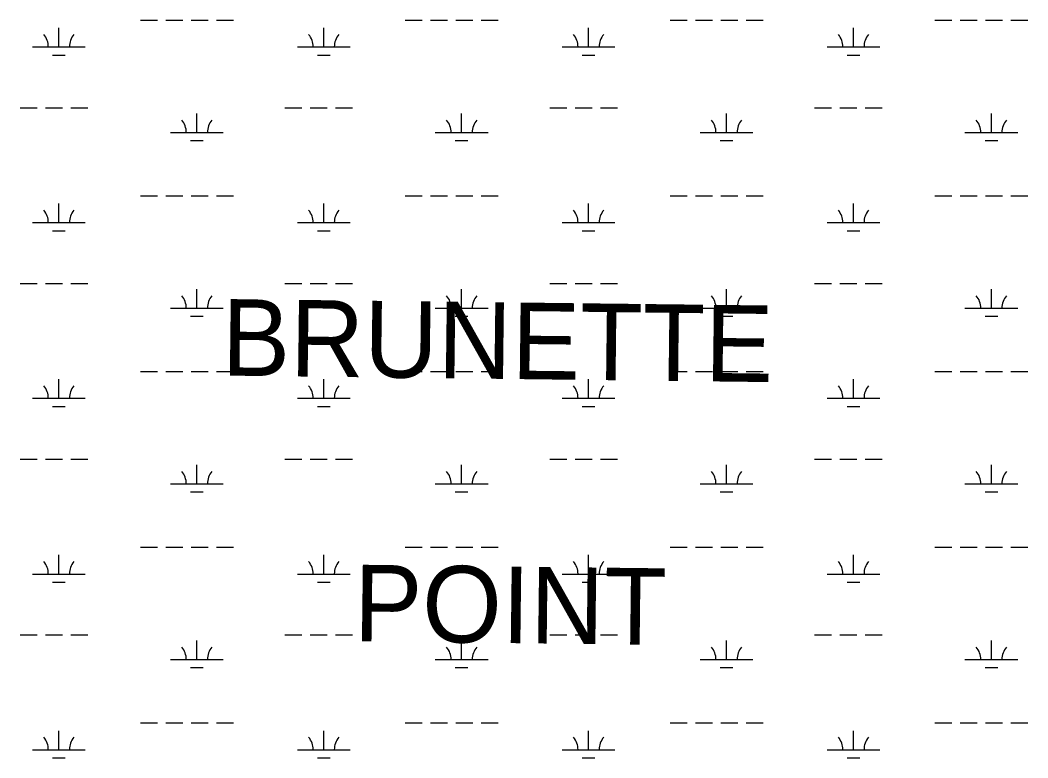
# Model space of a CAD drawing. Extents: x 3177185 to 3215018, y 812988 to 838321.
# Drawn here: x 3208957 to 3210867, y 832790 to 834187 of the extents above; entities that cross this region are included whole.
import ezdxf

# ---------------------------------------------------------------- set-up
doc = ezdxf.new("R2010")
doc.units = 0
doc.layers.add('V-TOPO-GNAM-IDEN', color=7, linetype='Continuous')
doc.layers.add('V-WETL-SWMP', color=7, linetype='Continuous')

msp = doc.modelspace()

# ---------------------------------------------------------------- linework, layer by layer
at = {"layer": 'V-WETL-SWMP'}
for p, q in [((3209185.1, 834186.9), (3209217.1, 834186.9)), ((3209233.1, 834186.9), (3209265.1, 834186.9)), ((3209281.1, 834186.9), (3209313.1, 834186.9)), ((3209329.1, 834186.9), (3209361.1, 834186.9)), ((3209687, 834186.9), (3209719, 834186.9)), ((3209735, 834186.9), (3209767, 834186.9)), ((3209783, 834186.9), (3209815, 834186.9)), ((3209831, 834186.9), (3209863, 834186.9)), ((3210188.9, 834186.9), (3210220.9, 834186.9)), ((3210236.9, 834186.9), (3210268.9, 834186.9)), ((3210284.9, 834186.9), (3210316.9, 834186.9)), ((3210332.9, 834186.9), (3210364.9, 834186.9)), ((3210690.8, 834186.9), (3210722.8, 834186.9)), ((3210738.8, 834186.9), (3210770.8, 834186.9)), ((3210786.8, 834186.9), (3210818.8, 834186.9)), ((3210834.8, 834186.9), (3210866.8, 834186.9)), ((3209030.5, 834136.1), (3209030.5, 834172.1)), ((3209532.4, 834136.1), (3209532.4, 834172.1)), ((3210034.3, 834136.1), (3210034.3, 834172.1)), ((3210536.2, 834136.1), (3210536.2, 834172.1)), ((3208980.5, 834136.1), (3209080.5, 834136.1)), ((3209482.4, 834136.1), (3209582.4, 834136.1)), ((3209984.3, 834136.1), (3210084.3, 834136.1)), ((3210486.2, 834136.1), (3210586.2, 834136.1)), ((3209018.5, 834120.7), (3209042.5, 834120.7)), ((3209520.4, 834120.7), (3209544.4, 834120.7)), ((3210022.3, 834120.7), (3210046.3, 834120.7)), ((3210524.2, 834120.7), (3210548.2, 834120.7)), ((3208957.1, 834020.7), (3208989.1, 834020.7)), ((3209005.1, 834020.7), (3209037.1, 834020.7)), ((3209053.1, 834020.7), (3209085.1, 834020.7)), ((3209459, 834020.7), (3209491, 834020.7)), ((3209507, 834020.7), (3209539, 834020.7)), ((3209555, 834020.7), (3209587, 834020.7)), ((3209960.9, 834020.7), (3209992.9, 834020.7)), ((3210008.9, 834020.7), (3210040.9, 834020.7)), ((3210056.9, 834020.7), (3210088.9, 834020.7)), ((3210462.8, 834020.7), (3210494.8, 834020.7)), ((3210510.8, 834020.7), (3210542.8, 834020.7)), ((3210558.8, 834020.7), (3210590.8, 834020.7)), ((3209291.9, 833974.3), (3209291.9, 834010.3)), ((3209793.8, 833974.3), (3209793.8, 834010.3)), ((3210295.7, 833974.3), (3210295.7, 834010.3)), ((3210797.7, 833974.3), (3210797.7, 834010.3)), ((3209241.9, 833974.3), (3209341.9, 833974.3)), ((3209279.9, 833958.8), (3209303.9, 833958.8)), ((3209743.8, 833974.3), (3209843.8, 833974.3)), ((3209781.8, 833958.8), (3209805.8, 833958.8)), ((3210245.7, 833974.3), (3210345.7, 833974.3)), ((3210283.7, 833958.8), (3210307.7, 833958.8)), ((3210747.7, 833974.3), (3210847.7, 833974.3)), ((3210785.7, 833958.8), (3210809.7, 833958.8)), ((3209185.1, 833854.2), (3209217.1, 833854.2)), ((3209233.1, 833854.2), (3209265.1, 833854.2)), ((3209281.1, 833854.2), (3209313.1, 833854.2)), ((3209329.1, 833854.2), (3209361.1, 833854.2)), ((3209687, 833854.2), (3209719, 833854.2)), ((3209735, 833854.2), (3209767, 833854.2)), ((3209783, 833854.2), (3209815, 833854.2)), ((3209831, 833854.2), (3209863, 833854.2)), ((3210188.9, 833854.2), (3210220.9, 833854.2)), ((3210236.9, 833854.2), (3210268.9, 833854.2)), ((3210284.9, 833854.2), (3210316.9, 833854.2)), ((3210332.9, 833854.2), (3210364.9, 833854.2)), ((3210690.8, 833854.2), (3210722.8, 833854.2)), ((3210738.8, 833854.2), (3210770.8, 833854.2)), ((3210786.8, 833854.2), (3210818.8, 833854.2)), ((3210834.8, 833854.2), (3210866.8, 833854.2)), ((3209030.5, 833803.5), (3209030.5, 833839.5)), ((3209532.4, 833803.5), (3209532.4, 833839.5)), ((3210034.3, 833803.5), (3210034.3, 833839.5)), ((3210536.2, 833803.5), (3210536.2, 833839.5)), ((3208980.5, 833803.5), (3209080.5, 833803.5)), ((3209018.5, 833788), (3209042.5, 833788)), ((3209482.4, 833803.5), (3209582.4, 833803.5)), ((3209520.4, 833788), (3209544.4, 833788)), ((3209984.3, 833803.5), (3210084.3, 833803.5)), ((3210022.3, 833788), (3210046.3, 833788)), ((3210486.2, 833803.5), (3210586.2, 833803.5)), ((3210524.2, 833788), (3210548.2, 833788)), ((3208957.1, 833688), (3208989.1, 833688)), ((3209005.1, 833688), (3209037.1, 833688)), ((3209053.1, 833688), (3209085.1, 833688)), ((3209291.9, 833641.6), (3209291.9, 833677.6)), ((3209459, 833688), (3209491, 833688)), ((3209507, 833688), (3209539, 833688)), ((3209555, 833688), (3209587, 833688)), ((3209793.8, 833641.6), (3209793.8, 833677.6)), ((3209960.9, 833688), (3209992.9, 833688)), ((3210008.9, 833688), (3210040.9, 833688)), ((3210056.9, 833688), (3210088.9, 833688)), ((3210295.7, 833641.6), (3210295.7, 833677.6)), ((3210462.8, 833688), (3210494.8, 833688)), ((3210510.8, 833688), (3210542.8, 833688)), ((3210558.8, 833688), (3210590.8, 833688)), ((3210797.7, 833641.6), (3210797.7, 833677.6)), ((3209241.9, 833641.6), (3209341.9, 833641.6)), ((3209743.8, 833641.6), (3209843.8, 833641.6)), ((3210245.7, 833641.6), (3210345.7, 833641.6)), ((3210747.7, 833641.6), (3210847.7, 833641.6)), ((3209279.9, 833626.2), (3209303.9, 833626.2)), ((3209781.8, 833626.2), (3209805.8, 833626.2)), ((3210283.7, 833626.2), (3210307.7, 833626.2)), ((3210785.7, 833626.2), (3210809.7, 833626.2)), ((3209185.1, 833521.5), (3209217.1, 833521.5)), ((3209233.1, 833521.5), (3209265.1, 833521.5)), ((3209281.1, 833521.5), (3209313.1, 833521.5)), ((3209329.1, 833521.5), (3209361.1, 833521.5)), ((3209687, 833521.5), (3209719, 833521.5)), ((3209735, 833521.5), (3209767, 833521.5)), ((3209783, 833521.5), (3209815, 833521.5)), ((3209831, 833521.5), (3209863, 833521.5)), ((3210188.9, 833521.5), (3210220.9, 833521.5)), ((3210236.9, 833521.5), (3210268.9, 833521.5)), ((3210284.9, 833521.5), (3210316.9, 833521.5)), ((3210332.9, 833521.5), (3210364.9, 833521.5)), ((3210690.8, 833521.5), (3210722.8, 833521.5)), ((3210738.8, 833521.5), (3210770.8, 833521.5)), ((3210786.8, 833521.5), (3210818.8, 833521.5)), ((3210834.8, 833521.5), (3210866.8, 833521.5)), ((3209030.5, 833470.8), (3209030.5, 833506.8)), ((3209532.4, 833470.8), (3209532.4, 833506.8)), ((3210034.3, 833470.8), (3210034.3, 833506.8)), ((3210536.2, 833470.8), (3210536.2, 833506.8)), ((3208980.5, 833470.8), (3209080.5, 833470.8)), ((3209482.4, 833470.8), (3209582.4, 833470.8)), ((3209984.3, 833470.8), (3210084.3, 833470.8)), ((3210486.2, 833470.8), (3210586.2, 833470.8)), ((3209018.5, 833455.4), (3209042.5, 833455.4)), ((3209520.4, 833455.4), (3209544.4, 833455.4)), ((3210022.3, 833455.4), (3210046.3, 833455.4)), ((3210524.2, 833455.4), (3210548.2, 833455.4)), ((3208957.1, 833355.4), (3208989.1, 833355.4)), ((3209005.1, 833355.4), (3209037.1, 833355.4)), ((3209053.1, 833355.4), (3209085.1, 833355.4)), ((3209459, 833355.4), (3209491, 833355.4)), ((3209507, 833355.4), (3209539, 833355.4)), ((3209555, 833355.4), (3209587, 833355.4)), ((3209960.9, 833355.4), (3209992.9, 833355.4)), ((3210008.9, 833355.4), (3210040.9, 833355.4)), ((3210056.9, 833355.4), (3210088.9, 833355.4)), ((3210462.8, 833355.4), (3210494.8, 833355.4)), ((3210510.8, 833355.4), (3210542.8, 833355.4)), ((3210558.8, 833355.4), (3210590.8, 833355.4)), ((3209291.9, 833308.9), (3209291.9, 833344.9)), ((3209793.8, 833308.9), (3209793.8, 833344.9)), ((3210295.7, 833308.9), (3210295.7, 833344.9)), ((3210797.7, 833308.9), (3210797.7, 833344.9)), ((3209241.9, 833308.9), (3209341.9, 833308.9)), ((3209743.8, 833308.9), (3209843.8, 833308.9)), ((3210245.7, 833308.9), (3210345.7, 833308.9)), ((3210747.7, 833308.9), (3210847.7, 833308.9)), ((3209279.9, 833293.5), (3209303.9, 833293.5)), ((3209781.8, 833293.5), (3209805.8, 833293.5)), ((3210283.7, 833293.5), (3210307.7, 833293.5)), ((3210785.7, 833293.5), (3210809.7, 833293.5)), ((3209185.1, 833188.9), (3209217.1, 833188.9)), ((3209233.1, 833188.9), (3209265.1, 833188.9)), ((3209281.1, 833188.9), (3209313.1, 833188.9)), ((3209329.1, 833188.9), (3209361.1, 833188.9)), ((3209687, 833188.9), (3209719, 833188.9)), ((3209735, 833188.9), (3209767, 833188.9)), ((3209783, 833188.9), (3209815, 833188.9)), ((3209831, 833188.9), (3209863, 833188.9)), ((3210188.9, 833188.9), (3210220.9, 833188.9)), ((3210236.9, 833188.9), (3210268.9, 833188.9)), ((3210284.9, 833188.9), (3210316.9, 833188.9)), ((3210332.9, 833188.9), (3210364.9, 833188.9)), ((3210690.8, 833188.9), (3210722.8, 833188.9)), ((3210738.8, 833188.9), (3210770.8, 833188.9)), ((3210786.8, 833188.9), (3210818.8, 833188.9)), ((3210834.8, 833188.9), (3210866.8, 833188.9)), ((3209030.5, 833138.1), (3209030.5, 833174.1)), ((3209532.4, 833138.1), (3209532.4, 833174.1)), ((3210034.3, 833138.1), (3210034.3, 833174.1)), ((3210536.2, 833138.1), (3210536.2, 833174.1)), ((3208980.5, 833138.1), (3209080.5, 833138.1)), ((3209482.4, 833138.1), (3209582.4, 833138.1)), ((3209984.3, 833138.1), (3210084.3, 833138.1)), ((3210486.2, 833138.1), (3210586.2, 833138.1)), ((3209018.5, 833122.7), (3209042.5, 833122.7)), ((3209520.4, 833122.7), (3209544.4, 833122.7)), ((3210022.3, 833122.7), (3210046.3, 833122.7)), ((3210524.2, 833122.7), (3210548.2, 833122.7)), ((3208957.1, 833022.7), (3208989.1, 833022.7)), ((3209005.1, 833022.7), (3209037.1, 833022.7)), ((3209053.1, 833022.7), (3209085.1, 833022.7)), ((3209459, 833022.7), (3209491, 833022.7)), ((3209507, 833022.7), (3209539, 833022.7)), ((3209555, 833022.7), (3209587, 833022.7)), ((3209960.9, 833022.7), (3209992.9, 833022.7)), ((3210008.9, 833022.7), (3210040.9, 833022.7)), ((3210056.9, 833022.7), (3210088.9, 833022.7)), ((3210462.8, 833022.7), (3210494.8, 833022.7)), ((3210510.8, 833022.7), (3210542.8, 833022.7)), ((3210558.8, 833022.7), (3210590.8, 833022.7)), ((3209291.9, 832976.2), (3209291.9, 833012.2)), ((3209793.8, 832976.2), (3209793.8, 833012.2)), ((3210295.7, 832976.2), (3210295.7, 833012.2)), ((3210797.7, 832976.2), (3210797.7, 833012.2)), ((3209241.9, 832976.2), (3209341.9, 832976.2)), ((3209743.8, 832976.2), (3209843.8, 832976.2)), ((3210245.7, 832976.2), (3210345.7, 832976.2)), ((3210747.7, 832976.2), (3210847.7, 832976.2)), ((3209279.9, 832960.8), (3209303.9, 832960.8)), ((3209781.8, 832960.8), (3209805.8, 832960.8)), ((3210283.7, 832960.8), (3210307.7, 832960.8)), ((3210785.7, 832960.8), (3210809.7, 832960.8)), ((3209185.1, 832856.2), (3209217.1, 832856.2)), ((3209233.1, 832856.2), (3209265.1, 832856.2)), ((3209281.1, 832856.2), (3209313.1, 832856.2)), ((3209329.1, 832856.2), (3209361.1, 832856.2)), ((3209687, 832856.2), (3209719, 832856.2)), ((3209735, 832856.2), (3209767, 832856.2)), ((3209783, 832856.2), (3209815, 832856.2)), ((3209831, 832856.2), (3209863, 832856.2)), ((3210188.9, 832856.2), (3210220.9, 832856.2)), ((3210236.9, 832856.2), (3210268.9, 832856.2)), ((3210284.9, 832856.2), (3210316.9, 832856.2)), ((3210332.9, 832856.2), (3210364.9, 832856.2)), ((3210690.8, 832856.2), (3210722.8, 832856.2)), ((3210738.8, 832856.2), (3210770.8, 832856.2)), ((3210786.8, 832856.2), (3210818.8, 832856.2)), ((3210834.8, 832856.2), (3210866.8, 832856.2)), ((3209030.5, 832805.4), (3209030.5, 832841.4)), ((3209532.4, 832805.4), (3209532.4, 832841.4)), ((3210034.3, 832805.4), (3210034.3, 832841.4)), ((3210536.2, 832805.4), (3210536.2, 832841.4)), ((3208980.5, 832805.4), (3209080.5, 832805.4)), ((3209482.4, 832805.4), (3209582.4, 832805.4)), ((3209984.3, 832805.4), (3210084.3, 832805.4)), ((3210486.2, 832805.4), (3210586.2, 832805.4)), ((3209018.5, 832790), (3209042.5, 832790)), ((3209520.4, 832790), (3209544.4, 832790)), ((3210022.3, 832790), (3210046.3, 832790)), ((3210524.2, 832790), (3210548.2, 832790))]:
    msp.add_line(p, q, dxfattribs=at)
for centre, start, end in [((3208975.2, 834136.6), 359.2282, 40.7718), ((3209085.7, 834136.6), 139.2282, 180.7718), ((3209477.2, 834136.6), 359.2282, 40.7718), ((3209587.6, 834136.6), 139.2282, 180.7718), ((3209979.1, 834136.6), 359.2282, 40.7718), ((3210089.6, 834136.6), 139.2282, 180.7718), ((3210481, 834136.6), 359.2282, 40.7718), ((3210591.5, 834136.6), 139.2282, 180.7718), ((3209236.7, 833974.7), 359.2282, 40.7718), ((3209347.2, 833974.7), 139.2282, 180.7718), ((3209738.6, 833974.7), 359.2282, 40.7718), ((3209849.1, 833974.7), 139.2282, 180.7718), ((3210240.5, 833974.7), 359.2282, 40.7718), ((3210351, 833974.7), 139.2282, 180.7718), ((3210742.4, 833974.7), 359.2282, 40.7718), ((3210852.9, 833974.7), 139.2282, 180.7718), ((3208975.2, 833803.9), 359.2282, 40.7718), ((3209085.7, 833803.9), 139.2282, 180.7718), ((3209477.2, 833803.9), 359.2282, 40.7718), ((3209587.6, 833803.9), 139.2282, 180.7718), ((3209979.1, 833803.9), 359.2282, 40.7718), ((3210089.6, 833803.9), 139.2282, 180.7718), ((3210481, 833803.9), 359.2282, 40.7718), ((3210591.5, 833803.9), 139.2282, 180.7718), ((3209236.7, 833642.1), 359.2282, 40.7718), ((3209347.2, 833642.1), 139.2282, 180.7718), ((3209738.6, 833642.1), 359.2282, 40.7718), ((3209849.1, 833642.1), 139.2282, 180.7718), ((3210240.5, 833642.1), 359.2282, 40.7718), ((3210351, 833642.1), 139.2282, 180.7718), ((3210742.4, 833642.1), 359.2282, 40.7718), ((3210852.9, 833642.1), 139.2282, 180.7718), ((3208975.2, 833471.3), 359.2282, 40.7718), ((3209085.7, 833471.3), 139.2282, 180.7718), ((3209477.2, 833471.3), 359.2282, 40.7718), ((3209587.6, 833471.3), 139.2282, 180.7718), ((3209979.1, 833471.3), 359.2282, 40.7718), ((3210089.6, 833471.3), 139.2282, 180.7718), ((3210481, 833471.3), 359.2282, 40.7718), ((3210591.5, 833471.3), 139.2282, 180.7718), ((3209236.7, 833309.4), 359.2282, 40.7718), ((3209347.2, 833309.4), 139.2282, 180.7718), ((3209738.6, 833309.4), 359.2282, 40.7718), ((3209849.1, 833309.4), 139.2282, 180.7718), ((3210240.5, 833309.4), 359.2282, 40.7718), ((3210351, 833309.4), 139.2282, 180.7718), ((3210742.4, 833309.4), 359.2282, 40.7718), ((3210852.9, 833309.4), 139.2282, 180.7718), ((3208975.2, 833138.6), 359.2282, 40.7718), ((3209085.7, 833138.6), 139.2282, 180.7718), ((3209477.2, 833138.6), 359.2282, 40.7718), ((3209587.6, 833138.6), 139.2282, 180.7718), ((3209979.1, 833138.6), 359.2282, 40.7718), ((3210089.6, 833138.6), 139.2282, 180.7718), ((3210481, 833138.6), 359.2282, 40.7718), ((3210591.5, 833138.6), 139.2282, 180.7718), ((3209236.7, 832976.7), 359.2282, 40.7718), ((3209347.2, 832976.7), 139.2282, 180.7718), ((3209738.6, 832976.7), 359.2282, 40.7718), ((3209849.1, 832976.7), 139.2282, 180.7718), ((3210240.5, 832976.7), 359.2282, 40.7718), ((3210351, 832976.7), 139.2282, 180.7718), ((3210742.4, 832976.7), 359.2282, 40.7718), ((3210852.9, 832976.7), 139.2282, 180.7718), ((3208975.2, 832805.9), 359.2282, 40.7718), ((3209085.7, 832805.9), 139.2282, 180.7718), ((3209477.2, 832805.9), 359.2282, 40.7718), ((3209587.6, 832805.9), 139.2282, 180.7718), ((3209979.1, 832805.9), 359.2282, 40.7718), ((3210089.6, 832805.9), 139.2282, 180.7718), ((3210481, 832805.9), 359.2282, 40.7718), ((3210591.5, 832805.9), 139.2282, 180.7718)]:
    msp.add_arc(centre, 35.2, start, end, dxfattribs=at)

# ---------------------------------------------------------------- texts
at = {"layer": 'V-TOPO-GNAM-IDEN'}
for s, p in [('BRUNETTE', (3209338.6, 833513.9)), ('POINT', (3209588.9, 833010.8))]:
    msp.add_text(s, height=145, rotation=359.3169, dxfattribs=at).set_placement(p)

doc.saveas('drawing.dxf')
